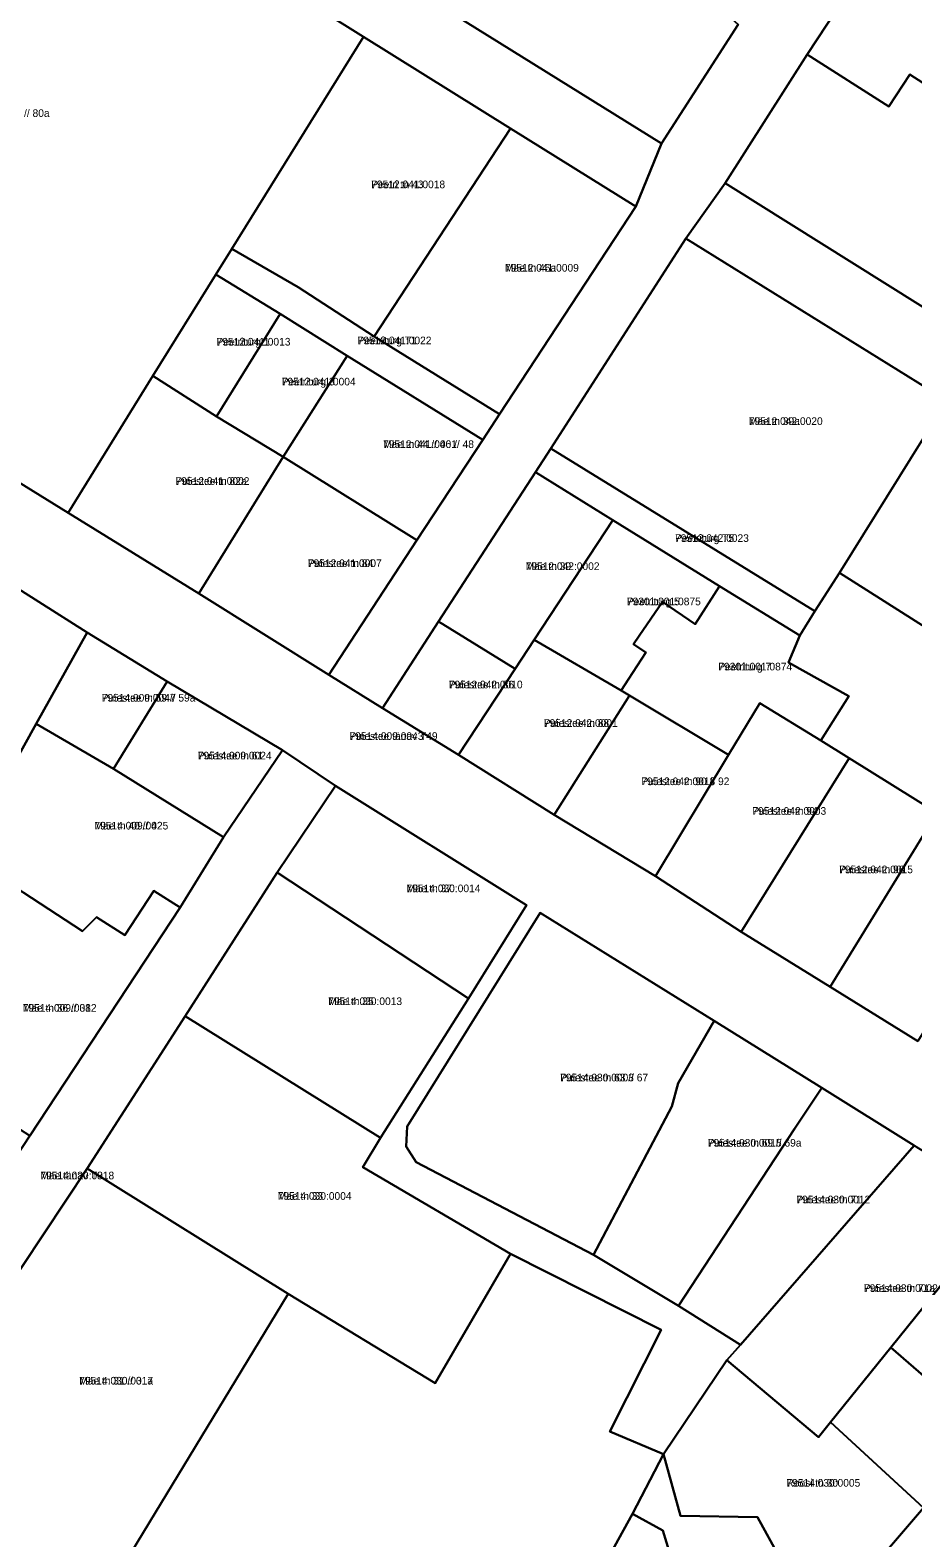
# Model space of a CAD drawing. Extents: x 643847 to 663718, y 6468443 to 6482775.
# Drawn here: x 659700.1 to 659873.4, y 6475078.6 to 6475374.6 of the extents above; entities that cross this region are included whole.
import ezdxf

# ---------------------------------------------------------------- set-up
doc = ezdxf.new("R2010")
doc.units = 0
for name, color, linetype in [('L_AADRESS', 7, 'Continuous'), ('PIIR', 7, 'Continuous'), ('TUNNUS', 7, 'Continuous')]:
    doc.layers.add(name, color=color, linetype=linetype)

msp = doc.modelspace()

# ---------------------------------------------------------------- linework, layer by layer
at = {"layer": 'PIIR'}
for points in [[(659666.24, 6475435.23), (659644.19, 6475449), (659602.92, 6475474.72), (659608.22, 6475486.06), (659627.82, 6475473.9), (659644.82, 6475463.35), (659662.52, 6475452.17), (659684.92, 6475438.41), (659702.82, 6475427.44), (659720.71, 6475416.48), (659772.01, 6475384.65), (659778.78, 6475380.41), (659824.02, 6475352.29), (659819.02, 6475339.9), (659794.42, 6475355.25), (659765.53, 6475373.26)], [(659593.16, 6475350.54), (659599.39, 6475360.79), (659593.01, 6475364.74), (659611.94, 6475395.87), (659628.93, 6475385.08), (659629.39, 6475385.9), (659630.79, 6475385.09), (659634.18, 6475390.24), (659637.48, 6475388.16), (659666.24, 6475435.23), (659765.53, 6475373.26), (659739.69, 6475331.64), (659736.55, 6475326.58), (659724.19, 6475306.66), (659707.53, 6475279.79)], [(659824.02, 6475352.29), (659778.78, 6475380.41), (659795.32, 6475405.42), (659796.94, 6475406.24), (659824.21, 6475389.1), (659839.08, 6475375.65)], [(659852.65, 6475369.79), (659868.51, 6475393.84), (659885.08, 6475384.19), (659886.77, 6475386.78), (659888.73, 6475387.99), (659895.51, 6475398.19), (659906.7, 6475390.71), (659904.12, 6475386.42), (659891.25, 6475364.99), (659911.81, 6475352.62), (659906.52, 6475344.26), (659872.78, 6475365.86), (659868.67, 6475359.58)], [(659794.42, 6475355.25), (659767.59, 6475314.39), (659752.7, 6475324.06), (659739.69, 6475331.64), (659765.53, 6475373.26)], [(659924.64, 6475289.33), (659836.56, 6475344.5), (659852.65, 6475369.79), (659868.67, 6475359.58), (659872.78, 6475365.86), (659906.52, 6475344.26), (659943.28, 6475321.91), (659944.4, 6475321.19)], [(659792.26, 6475299.14), (659767.59, 6475314.39), (659794.42, 6475355.25), (659819.02, 6475339.9)], [(659880.09, 6475301.85), (659828.82, 6475333.63), (659836.56, 6475344.5), (659924.64, 6475289.33), (659949.5, 6475273.78), (659969.41, 6475261.1), (659986.48, 6475250.43), (660008.04, 6475236.91), (660020.68, 6475229.3), (660040.03, 6475217.49), (660051.99, 6475210.68), (660072.21, 6475198.11), (660065.21, 6475186.69), (660048.16, 6475197.32), (660031.11, 6475207.99), (660012.33, 6475219.71), (659999.47, 6475227.46), (659967.36, 6475247.56), (659950.03, 6475258.85), (659932.45, 6475269.66), (659914.92, 6475280.44)], [(659749.18, 6475318.85), (659736.55, 6475326.58), (659739.69, 6475331.64), (659752.7, 6475324.06), (659767.59, 6475314.39), (659792.26, 6475299.14), (659788.97, 6475294.12), (659762.29, 6475310.64)], [(659802.32, 6475292.43), (659828.82, 6475333.63), (659880.09, 6475301.85), (659858.97, 6475268.02), (659854.13, 6475260.45)], [(659749.18, 6475318.85), (659736.67, 6475298.73), (659724.19, 6475306.66), (659736.55, 6475326.58)], [(659762.29, 6475310.64), (659749.73, 6475290.79), (659736.67, 6475298.73), (659749.18, 6475318.85)], [(659762.29, 6475310.64), (659788.97, 6475294.12), (659776.03, 6475274.39), (659749.73, 6475290.79)], [(659724.19, 6475306.66), (659736.67, 6475298.73), (659749.73, 6475290.79), (659733.17, 6475263.92), (659707.53, 6475279.79)], [(659914.92, 6475280.44), (659894.08, 6475245.79), (659858.97, 6475268.02), (659880.09, 6475301.85)], [(659733.17, 6475263.92), (659749.73, 6475290.79), (659776.03, 6475274.39), (659758.72, 6475247.98)], [(659814.46, 6475278.32), (659799.28, 6475287.77), (659802.32, 6475292.43), (659854.13, 6475260.45), (659851.22, 6475255.73), (659835.46, 6475265.41)], [(659795.32, 6475249.18), (659780.27, 6475258.45), (659799.28, 6475287.77), (659814.46, 6475278.32), (659799.05, 6475254.87)], [(659799.05, 6475254.87), (659814.46, 6475278.32), (659835.46, 6475265.41), (659830.65, 6475257.95), (659824.26, 6475262.29), (659819.65, 6475255.61), (659818.53, 6475254.02), (659820.94, 6475252.39), (659817.57, 6475247.16), (659816.13, 6475244.93)], [(659692.2, 6475268.31), (659711.27, 6475256.28), (659701.28, 6475238.34), (659687.08, 6475212.84), (659678.21, 6475196.9), (659658.59, 6475207.49)], [(659854.13, 6475260.45), (659858.97, 6475268.02), (659894.08, 6475245.79), (659911.66, 6475235.43), (659906, 6475226.48), (659895.53, 6475209.93), (659878.12, 6475220.84), (659877.89, 6475221.03), (659860.9, 6475231.63), (659855.31, 6475235.07), (659860.85, 6475243.8), (659848.95, 6475250.4), (659851.22, 6475255.73)], [(659830.65, 6475257.95), (659835.46, 6475265.41), (659851.22, 6475255.73), (659848.95, 6475250.4), (659860.85, 6475243.8), (659855.31, 6475235.07), (659843.36, 6475242.42), (659837.18, 6475232.29), (659817.73, 6475243.94), (659816.13, 6475244.93), (659817.57, 6475247.16), (659820.94, 6475252.39), (659818.53, 6475254.02), (659819.65, 6475255.61), (659824.26, 6475262.29)], [(659769.23, 6475241.42), (659780.27, 6475258.45), (659795.32, 6475249.18), (659784.15, 6475232.3)], [(659711.27, 6475256.28), (659726.95, 6475246.66), (659716.46, 6475229.56), (659701.28, 6475238.34)], [(659784.15, 6475232.3), (659795.32, 6475249.18), (659799.05, 6475254.87), (659816.13, 6475244.93), (659817.73, 6475243.94), (659802.99, 6475220.48)], [(659749.6, 6475233.18), (659738.06, 6475216.11), (659716.46, 6475229.56), (659726.95, 6475246.66)], [(659802.99, 6475220.48), (659817.73, 6475243.94), (659837.18, 6475232.29), (659822.87, 6475208.44)], [(659860.9, 6475231.63), (659839.71, 6475197.51), (659822.87, 6475208.44), (659837.18, 6475232.29), (659843.36, 6475242.42), (659855.31, 6475235.07)], [(659716.46, 6475229.56), (659738.06, 6475216.11), (659729.5, 6475202.29), (659724.37, 6475205.59), (659718.64, 6475196.9), (659713.13, 6475200.4), (659710.36, 6475197.65), (659687.08, 6475212.84), (659701.28, 6475238.34)], [(659668.68, 6475086.92), (659656.56, 6475066.94), (659644.11, 6475071.24), (659656.43, 6475090.07), (659688.11, 6475139.41), (659699.98, 6475157.48), (659729.5, 6475202.29), (659738.06, 6475216.11), (659749.6, 6475233.18), (659760.04, 6475226.17), (659748.59, 6475209.19), (659730.48, 6475180.94), (659711.25, 6475151.03)], [(659839.71, 6475197.51), (659860.9, 6475231.63), (659877.89, 6475221.03), (659878.12, 6475220.84), (659857.13, 6475186.72)], [(659760.04, 6475226.17), (659797.52, 6475202.79), (659786.14, 6475184.45), (659748.59, 6475209.19)], [(659895.53, 6475209.93), (659874.39, 6475176.04), (659857.13, 6475186.72), (659878.12, 6475220.84)], [(659699.98, 6475157.48), (659667.72, 6475178.17), (659668.37, 6475179.39), (659678.21, 6475196.9), (659687.08, 6475212.84), (659710.36, 6475197.65), (659713.13, 6475200.4), (659718.64, 6475196.9), (659724.37, 6475205.59), (659729.5, 6475202.29)], [(659748.59, 6475209.19), (659786.14, 6475184.45), (659768.88, 6475157.1), (659730.48, 6475180.94)], [(659834.37, 6475180.05), (659827.32, 6475167.8), (659826.04, 6475163.26), (659810.72, 6475134.11), (659775.84, 6475152.28), (659773.9, 6475155.36), (659774.08, 6475159.29), (659800.2, 6475201.25)], [(659730.48, 6475180.94), (659768.88, 6475157.1), (659765.38, 6475151.32), (659794.39, 6475134.29), (659779.62, 6475108.89), (659750.72, 6475126.43), (659711.25, 6475151.03)], [(659834.37, 6475180.05), (659855.54, 6475166.87), (659850.19, 6475158.88), (659827.39, 6475124.07), (659810.72, 6475134.11), (659826.04, 6475163.26), (659827.32, 6475167.8)], [(659873.67, 6475155.58), (659839.54, 6475116.45), (659827.39, 6475124.07), (659850.19, 6475158.88), (659855.54, 6475166.87)], [(659890.71, 6475145.15), (659884.26, 6475134.7), (659882.19, 6475132.14), (659869.08, 6475115.91), (659857.22, 6475101.24), (659854.84, 6475098.29), (659836.9, 6475113.42), (659839.54, 6475116.45), (659873.67, 6475155.58)], [(659668.68, 6475086.92), (659711.25, 6475151.03), (659750.72, 6475126.43), (659714.34, 6475066.54)], [(659703.99, 6475049.49), (659714.34, 6475066.54), (659750.72, 6475126.43), (659779.62, 6475108.89), (659794.39, 6475134.29), (659823.98, 6475119.41), (659813.9, 6475099.41), (659824.43, 6475094.97), (659818.34, 6475083.26), (659797.54, 6475045.49), (659806.86, 6475041.1), (659799.55, 6475028.69), (659799.07, 6475028.9), (659793.15, 6475016.95)], [(659889.35, 6475098.29), (659869.08, 6475115.91), (659882.19, 6475132.14), (659902.3, 6475113.4)], [(659875.46, 6475084.44), (659857.22, 6475101.24), (659869.08, 6475115.91), (659889.35, 6475098.29), (659876.59, 6475083.4)], [(659857.73, 6475063.77), (659849.16, 6475071.19), (659847.28, 6475074.63), (659842.88, 6475082.63), (659827.77, 6475082.87), (659824.43, 6475094.97), (659836.9, 6475113.42), (659854.84, 6475098.29), (659857.22, 6475101.24), (659875.46, 6475084.44)], [(659824.25, 6475041.09), (659827.89, 6475068.21), (659824.29, 6475079.99), (659818.34, 6475083.26), (659824.43, 6475094.97), (659827.77, 6475082.87), (659842.88, 6475082.63), (659847.28, 6475074.63), (659843.74, 6475070.61), (659834.07, 6475059.64), (659832.28, 6475043.02), (659837.84, 6475038.17), (659833.75, 6475033.39)], [(659793.15, 6475016.95), (659799.07, 6475028.9), (659799.55, 6475028.69), (659806.86, 6475041.1), (659797.54, 6475045.49), (659818.34, 6475083.26), (659824.29, 6475079.99), (659827.89, 6475068.21), (659824.25, 6475041.09), (659833.75, 6475033.39), (659813.3, 6475009.52), (659810.12, 6475008.84)]]:
    msp.add_lwpolyline(points, close=True, dxfattribs=at)
for points in [[(659868.51, 6475393.84), (659852.65, 6475369.79), (659836.56, 6475344.5), (659828.82, 6475333.63), (659802.32, 6475292.43), (659799.28, 6475287.77), (659780.27, 6475258.45), (659769.23, 6475241.42), (659758.72, 6475247.98), (659776.03, 6475274.39), (659788.97, 6475294.12), (659792.26, 6475299.14), (659819.02, 6475339.9), (659824.02, 6475352.29), (659839.08, 6475375.65)], [(659593.16, 6475350.54), (659707.53, 6475279.79), (659733.17, 6475263.92), (659758.72, 6475247.98), (659769.23, 6475241.42), (659784.15, 6475232.3), (659802.99, 6475220.48), (659822.87, 6475208.44), (659839.71, 6475197.51), (659857.13, 6475186.72), (659874.39, 6475176.04)], [(659873.67, 6475155.58), (659855.54, 6475166.87), (659834.37, 6475180.05), (659800.2, 6475201.25), (659774.08, 6475159.29), (659773.9, 6475155.36), (659775.84, 6475152.28), (659810.72, 6475134.11), (659827.39, 6475124.07), (659839.54, 6475116.45), (659836.9, 6475113.42), (659824.43, 6475094.97), (659813.9, 6475099.41), (659823.98, 6475119.41), (659794.39, 6475134.29), (659765.38, 6475151.32), (659768.88, 6475157.1), (659786.14, 6475184.45), (659797.52, 6475202.79), (659760.04, 6475226.17), (659749.6, 6475233.18), (659726.95, 6475246.66), (659711.27, 6475256.28), (659692.2, 6475268.31)], [(659857.73, 6475063.77), (659875.46, 6475084.44), (659876.59, 6475083.4), (659889.35, 6475098.29), (659902.3, 6475113.4), (659916.03, 6475129.42), (659928.03, 6475122.54), (659892.53, 6475081.53), (659878.9, 6475065.87)]]:
    msp.add_lwpolyline(points, dxfattribs=at)

# ---------------------------------------------------------------- texts
at = {"layer": 'L_AADRESS'}
for s, p in [('Puiestee tn 76 // 78 // 80 // 80a', (659676.57, 6475357.51)), ('Peetri tn 43', (659767.05, 6475343.52)), ('Mäe tn 46a', (659793.31, 6475327.14)), ('Peetriturg 1', (659736.68, 6475312.63)), ('Peetriturg T1', (659764.37, 6475312.88)), ('Peetriturg 3', (659749.48, 6475304.8)), ('Mäe tn 39a', (659841.19, 6475297.04)), ('Mäe tn 44 // 46 // 48', (659769.37, 6475292.52)), ('Puiestee tn 82a', (659728.63, 6475285.28)), ('Peetriturg T5', (659826.7, 6475274.08)), ('Puiestee tn 84', (659754.6, 6475269.15)), ('Mäe tn 39', (659797.37, 6475268.56)), ('Peetriturg 5', (659817.25, 6475261.64)), ('Peetriturg 7', (659835.2, 6475248.85)), ('Puiestee tn 86', (659782.27, 6475245.33)), ('Puiestee tn 59 // 59a', (659714.12, 6475242.73)), ('Puiestee tn 88', (659800.94, 6475237.77)), ('Puiestee tänav T49', (659762.79, 6475235.21)), ('Puiestee tn 61', (659732.98, 6475231.38)), ('Puiestee tn 90 // 92', (659820.09, 6475226.33)), ('Puiestee tn 94', (659841.88, 6475220.51)), ('Mäe tn 40 // 42', (659712.69, 6475217.62)), ('Puiestee tn 96', (659858.91, 6475209.03)), ('Mäe tn 37', (659773.98, 6475205.31)), ('Mäe tn 35', (659758.6, 6475183.15)), ('Mäe tn 36 // 38', (659698.61, 6475181.84)), ('Puiestee tn 63 // 67', (659804.13, 6475168.17)), ('Puiestee tn 69 // 69a', (659833.13, 6475155.36)), ('Mäe tänav T31', (659702.07, 6475148.94)), ('Mäe tn 33', (659748.68, 6475144.92)), ('Puiestee tn 71', (659850.53, 6475144.22)), ('Puiestee tn 71a', (659863.8, 6475126.83)), ('Mäe tn 31 // 31a', (659709.7, 6475108.65)), ('Roosi tn 30', (659848.57, 6475088.6))]:
    msp.add_text(s, height=1.5, dxfattribs=at).set_placement(p)
at = {"layer": 'TUNNUS'}
for s, p in [('79512:041:0018', (659767.05, 6475343.52)), ('79512:041:0009', (659793.31, 6475327.14)), ('79512:041:0013', (659736.68, 6475312.63)), ('79512:041:0022', (659764.37, 6475312.88)), ('79512:041:0004', (659749.48, 6475304.8)), ('79512:042:0020', (659841.19, 6475297.04)), ('79512:041:0001', (659769.37, 6475292.52)), ('79512:041:0002', (659728.63, 6475285.28)), ('79512:042:0023', (659826.7, 6475274.08)), ('79512:041:0007', (659754.6, 6475269.15)), ('79512:042:0002', (659797.37, 6475268.56)), ('79301:001:0875', (659817.25, 6475261.64)), ('79301:001:0874', (659835.2, 6475248.85)), ('79512:042:0010', (659782.27, 6475245.33)), ('79514:009:0047', (659714.12, 6475242.73)), ('79512:042:0001', (659800.94, 6475237.77)), ('79514:009:0043', (659762.79, 6475235.21)), ('79514:009:0024', (659732.98, 6475231.38)), ('79512:042:0018', (659820.09, 6475226.33)), ('79512:042:0003', (659841.88, 6475220.51)), ('79514:009:0025', (659712.69, 6475217.62)), ('79512:042:0015', (659858.91, 6475209.03)), ('79514:030:0014', (659773.98, 6475205.31)), ('79514:030:0013', (659758.6, 6475183.15)), ('79514:009:0012', (659698.61, 6475181.84)), ('79514:030:0003', (659804.13, 6475168.17)), ('79514:030:0015', (659833.13, 6475155.36)), ('79514:030:0018', (659702.07, 6475148.94)), ('79514:030:0004', (659748.68, 6475144.92)), ('79514:030:0012', (659850.53, 6475144.22)), ('79514:030:0002', (659863.8, 6475126.83)), ('79514:030:0017', (659709.7, 6475108.65)), ('79514:030:0005', (659848.57, 6475088.6))]:
    msp.add_text(s, height=1.5, dxfattribs=at).set_placement(p)

doc.saveas('drawing.dxf')
